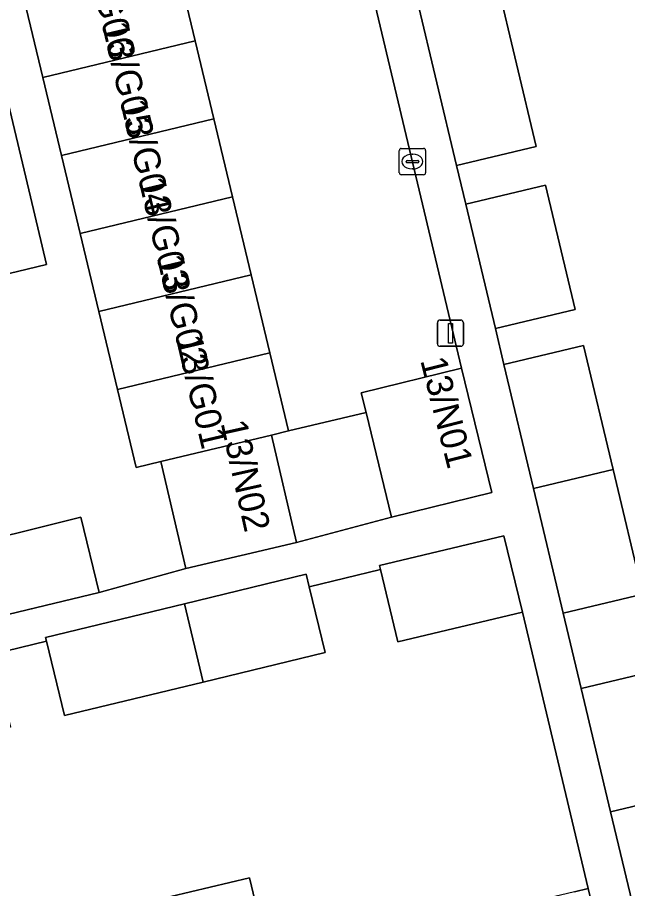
# Model space of a CAD drawing. Extents: x 162026 to 163502, y 387295 to 388169.
# Drawn here: x 163002.86 to 163026.1, y 387801.76 to 387834.94 of the extents above; entities that cross this region are included whole.
import ezdxf

# ---------------------------------------------------------------- set-up
doc = ezdxf.new("R2010")
doc.units = 0
for name, color, linetype in [('IMGEO_Erf', 7, 'Continuous'), ('IMGEO_Kolk', 7, 'Continuous'), ('IMGEO_Lichtmast', 7, 'Continuous'), ('IMGEO_Pand', 7, 'Continuous'), ('IMGEO_Pand_nummerreeks', 7, 'Continuous'), ('IMGEO_Rijbaan_lokaal_open', 7, 'Continuous'), ('IMGEO_Voetpad_open', 7, 'Continuous')]:
    doc.layers.add(name, color=color, linetype=linetype)

msp = doc.modelspace()

# ---------------------------------------------------------------- linework, layer by layer
at = {"layer": 'IMGEO_Erf'}
for points in [[(163041.714, 387843.121), (163020.533, 387838.033), (163020.949, 387836.3), (163021.117, 387836.34), (163022.623, 387830.023), (163019.588, 387829.299), (163019.94, 387827.824), (163022.975, 387828.547), (163024.102, 387823.821), (163021.067, 387823.098), (163021.395, 387821.72), (163024.43, 387822.444), (163025.557, 387817.716), (163026.688, 387812.976), (163023.653, 387812.253), (163024.336, 387809.386), (163027.371, 387810.109)], [(163006.674, 387820.773), (163005.962, 387823.744), (163005.251, 387826.715), (163004.54, 387829.686), (163003.829, 387832.657), (163003.117, 387835.628), (163002.729, 387837.25), (163000, 387836.6), (162977.474, 387831.237)], [(162975.277, 387828.539), (162974.951, 387816.303), (162980.73, 387816.111), (162980.631, 387813.113), (162980.531, 387810.115), (162980.432, 387807.117), (162984.241, 387808.074), (162983.588, 387810.799), (162988.123, 387811.886), (162993.074, 387813.073), (162993.784, 387810.107), (162995.856, 387810.586), (162995.171, 387813.396), (163000.111, 387814.622), (163005.277, 387815.905), (163005.975, 387813.038), (163009.275, 387813.948), (163008.319, 387818.025), (163007.385, 387817.801), (163006.674, 387820.773)], [(163024.086, 387801.637), (163024.608, 387801.761), (163022.094, 387812.289), (163017.344, 387811.156), (163016.687, 387813.915), (163013.969, 387813.257), (163014.576, 387810.749), (163009.933, 387809.625), (163004.65, 387808.347), (163003.964, 387811.185), (163001.921, 387810.691), (163002.595, 387807.907), (162997.952, 387806.783), (162992.669, 387805.505), (162992.029, 387808.152), (162989.985, 387807.658), (162990.613, 387805.064), (162985.97, 387803.94), (162980.687, 387802.662), (162979.966, 387805.643), (162979.477, 387805.56), (162979.385, 387802.533), (162974.536, 387802.68), (162973.868, 387778.17)], [(163005.71, 387800.751), (163011.701, 387802.172), (163012.481, 387798.884)]]:
    msp.add_lwpolyline(points, dxfattribs=at)
msp.add_lwpolyline([(162991.868, 387822.632), (162985.89, 387821.199), (162984.627, 387820.896), (162979.764, 387819.73), (162977.98, 387827.173), (162984.105, 387828.641), (162990.084, 387830.074), (162996.063, 387831.507), (163000, 387832.451), (163002.184, 387832.974), (163003.349, 387828.112), (163003.968, 387825.531), (163000, 387824.58), (162997.847, 387824.065)], close=True, dxfattribs=at)
at = {"layer": 'IMGEO_Kolk'}
for p, q in [((163017.407, 387829.024), (163017.407, 387829.876)), ((163017.482, 387829.95), (163018.334, 387829.95)), ((163018.408, 387829.876), (163018.408, 387829.024)), ((163017.666, 387829.444), (163017.666, 387829.456)), ((163017.709, 387829.493), (163018.107, 387829.493)), ((163017.895, 387829.73), (163017.92, 387829.73)), ((163018.15, 387829.456), (163018.15, 387829.444)), ((163018.104, 387829.407), (163017.706, 387829.407)), ((163017.918, 387829.17), (163017.893, 387829.17)), ((163018.334, 387828.95), (163017.482, 387828.95))]:
    msp.add_line(p, q, dxfattribs=at)
for points in [[(163017.407, 387829.024), (163017.407, 387829.876)], [(163017.482, 387829.95), (163018.334, 387829.95)], [(163018.408, 387829.876), (163018.408, 387829.024)], [(163018.334, 387828.95), (163017.482, 387828.95)]]:
    msp.add_lwpolyline(points, dxfattribs=at)
for centre, radius, start, end in [((163017.484, 387829.874), 0.0765, 91.552, 178.448), ((163017.484, 387829.874), 0.0765, 91.552, 178.448), ((163018.332, 387829.874), 0.0765, 1.552, 88.448), ((163018.332, 387829.874), 0.0765, 1.552, 88.448), ((163017.706, 387829.453), 0.0403, 85.8775, 175.7526), ((163017.703, 387829.443), 0.0366, 178.938, 274.7102), ((163018.107, 387829.45), 0.043, 264.8664, 352.4533), ((163018.111, 387829.455), 0.0386, 1.7309, 96.639), ((163017.484, 387829.026), 0.0765, 181.552, 268.448), ((163017.484, 387829.026), 0.0765, 181.552, 268.448), ((163018.332, 387829.026), 0.0765, 271.552, 358.448), ((163018.332, 387829.026), 0.0765, 271.552, 358.448)]:
    msp.add_arc(centre, radius, start, end, dxfattribs=at)
for centre, major_axis, ratio, start_param, end_param in [((163017.894, 387829.45), (-0.387, 0.002), 0.722429, 4.712389, 7.853982), ((163017.919, 387829.45), (-0.39, 0.002), 0.717154, 1.570796, 4.712389)]:
    msp.add_ellipse(centre, major_axis=major_axis, ratio=ratio, start_param=start_param, end_param=end_param, dxfattribs=at)
at = {"layer": 'IMGEO_Lichtmast'}
for p, q in [((163018.858, 387822.513), (163018.858, 387823.313)), ((163018.858, 387823.313), (163018.858, 387822.513)), ((163018.958, 387823.413), (163019.748, 387823.413)), ((163019.748, 387823.413), (163018.958, 387823.413)), ((163019.848, 387823.313), (163019.848, 387822.513)), ((163019.848, 387822.513), (163019.848, 387823.313)), ((163019.748, 387822.413), (163018.958, 387822.413)), ((163018.958, 387822.413), (163019.748, 387822.413))]:
    msp.add_line(p, q, dxfattribs=at)
msp.add_lwpolyline([(163019.278, 387823.288), (163019.428, 387823.288), (163019.428, 387822.538), (163019.278, 387822.538), (163019.278, 387823.288)], dxfattribs=at)
for centre, start, end in [((163018.958, 387823.313), 90, 180), ((163018.958, 387823.313), 90, 180), ((163019.748, 387823.313), 0, 90), ((163019.748, 387823.313), 360, 90), ((163018.958, 387822.513), 180, 270), ((163018.958, 387822.513), 180, 270), ((163019.748, 387822.513), 270, 0), ((163019.748, 387822.513), 270, 0)]:
    msp.add_arc(centre, 0.1, start, end, dxfattribs=at)
at = {"layer": 'IMGEO_Pand'}
for points in [[(163008.913, 387837.016), (163003.117, 387835.628), (163003.829, 387832.657), (163009.625, 387834.045)], [(163020.949, 387836.3), (163018.082, 387835.616), (163019.588, 387829.299), (163022.623, 387830.023), (163021.117, 387836.34)], [(163009.625, 387834.045), (163003.829, 387832.657), (163004.54, 387829.686), (163010.336, 387831.074)], [(162997.847, 387824.065), (163000, 387824.58), (163003.968, 387825.531), (163003.349, 387828.112), (163002.184, 387832.974), (163000, 387832.451), (162996.063, 387831.507)], [(163010.336, 387831.074), (163004.54, 387829.686), (163005.251, 387826.715), (163011.047, 387828.102)], [(163019.94, 387827.824), (163021.067, 387823.098), (163024.102, 387823.821), (163022.975, 387828.547)], [(163011.047, 387828.102), (163005.251, 387826.715), (163005.962, 387823.744), (163011.758, 387825.131)], [(163011.758, 387825.131), (163005.962, 387823.744), (163006.674, 387820.773), (163012.47, 387822.16)], [(163012.531, 387819.033), (163013.181, 387819.189), (163012.47, 387822.16), (163006.674, 387820.773), (163007.385, 387817.801), (163008.319, 387818.025)], [(163021.395, 387821.72), (163022.523, 387816.993), (163025.557, 387817.716), (163024.43, 387822.444)], [(163015.958, 387820.645), (163016.14, 387819.898), (163017.112, 387815.912), (163020.932, 387816.842), (163019.778, 387821.575)], [(163008.319, 387818.025), (163009.275, 387813.948), (163013.492, 387814.938), (163012.531, 387819.033)], [(163025.557, 387817.716), (163022.523, 387816.993), (163023.653, 387812.253), (163026.688, 387812.976)], [(163000.111, 387814.622), (163000.79, 387811.788), (163005.975, 387813.038), (163005.277, 387815.905)], [(163016.651, 387814.066), (163016.687, 387813.915), (163017.344, 387811.156), (163022.094, 387812.289), (163021.391, 387815.196)], [(163013.969, 387813.257), (163013.854, 387813.73), (163009.225, 387812.61), (163009.933, 387809.625), (163014.576, 387810.749)], [(163009.225, 387812.61), (163003.929, 387811.328), (163003.964, 387811.185), (163004.65, 387808.347), (163009.933, 387809.625)], [(163024.336, 387809.386), (163025.459, 387804.677), (163028.494, 387805.401), (163027.371, 387810.109)], [(163028.494, 387805.401), (163025.459, 387804.677), (163026.582, 387799.969), (163029.617, 387800.693)], [(163012.481, 387798.884), (163011.701, 387802.172), (163005.71, 387800.751), (163006.49, 387797.463), (163008.259, 387790.005), (163014.25, 387791.426)], [(163025.223, 387799.169), (163024.608, 387801.761), (163024.086, 387801.637), (163018.472, 387800.305), (163020.242, 387792.848), (163026.377, 387794.303)]]:
    msp.add_lwpolyline(points, close=True, dxfattribs=at)
at = {"layer": 'IMGEO_Rijbaan_lokaal_open'}
for points in [[(163016.114, 387836.971), (163020.533, 387838.033), (163041.714, 387843.121), (163040.493, 387847.762), (163008.202, 387839.987), (163008.913, 387837.016), (163009.625, 387834.045), (163010.336, 387831.074), (163011.047, 387828.102), (163011.758, 387825.131), (163012.47, 387822.16), (163013.181, 387819.189), (163016.14, 387819.898), (163015.958, 387820.645), (163019.778, 387821.575)], [(163017.112, 387815.912), (163016.14, 387819.898), (163013.181, 387819.189), (163012.531, 387819.033), (163013.492, 387814.938)]]:
    msp.add_lwpolyline(points, close=True, dxfattribs=at)
at = {"layer": 'IMGEO_Voetpad_open'}
for points in [[(163016.114, 387836.971), (163019.778, 387821.575), (163020.932, 387816.842), (163017.112, 387815.912), (163013.492, 387814.938), (163009.275, 387813.948), (163005.975, 387813.038), (163000.79, 387811.788)], [(163026.582, 387799.969), (163025.459, 387804.677), (163024.336, 387809.386), (163023.653, 387812.253), (163022.523, 387816.993), (163021.395, 387821.72), (163021.067, 387823.098), (163019.94, 387827.824), (163019.588, 387829.299), (163018.082, 387835.616)], [(163001.921, 387810.691), (163003.964, 387811.185), (163003.929, 387811.328), (163009.225, 387812.61), (163013.854, 387813.73), (163013.969, 387813.257), (163016.687, 387813.915), (163016.651, 387814.066), (163021.391, 387815.196), (163022.094, 387812.289), (163024.608, 387801.761), (163025.223, 387799.169)]]:
    msp.add_lwpolyline(points, dxfattribs=at)

# ---------------------------------------------------------------- texts
at = {"layer": 'IMGEO_Pand_nummerreeks'}
for s, rotation, p in [('13/G06', 283.2742, (163005.375, 387837.613)), ('13/G05', 283.2742, (163006.073, 387834.655)), ('13/G04', 283.2742, (163006.771, 387831.696)), ('13/G03', 283.2742, (163007.469, 387828.738)), ('13/G02', 283.2742, (163008.165, 387825.786)), ('13/G01', 283.2742, (163008.89, 387822.714)), ('13/N01', 284.3003, (163018.199, 387821.879)), ('13/N02', 282.4582, (163010.598, 387819.494))]:
    msp.add_text(s, height=1, rotation=rotation, dxfattribs=at).set_placement(p)

doc.saveas('drawing.dxf')
